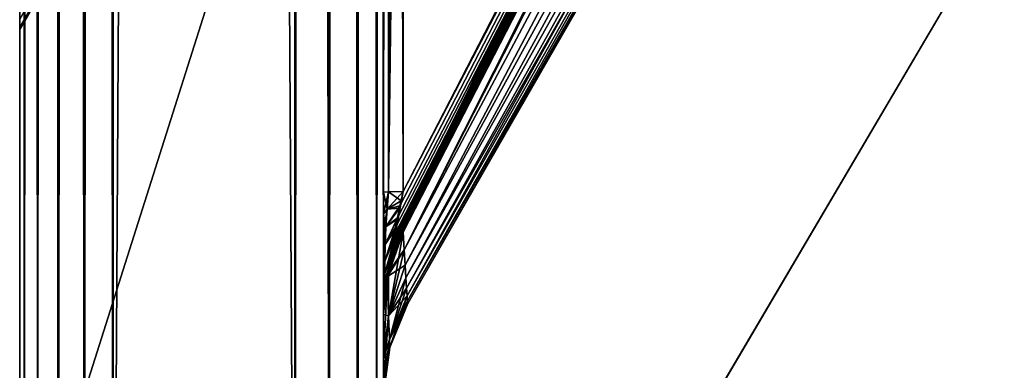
# Model space of a CAD drawing. Header units: millimetres. Extents: x -41 to 11, y -3 to 963.
# Tile 550 of 656: x -40.875 to -38.169, y 580.822 to 581.786. Entities that reach past the tile are written whole.
import ezdxf

# ---------------------------------------------------------------- set-up
doc = ezdxf.new("R2010")
doc.units = ezdxf.units.MM
doc.header["$LTSCALE"] = 65.185185
for name, color, linetype in [('2435', 7, 'CONTINUOUS'), ('2439', 7, 'CONTINUOUS'), ('2440', 7, 'CONTINUOUS'), ('2441', 7, 'CONTINUOUS'), ('2442', 7, 'CONTINUOUS'), ('2443', 7, 'CONTINUOUS'), ('2444', 7, 'CONTINUOUS'), ('2513', 7, 'CONTINUOUS'), ('2589', 7, 'CONTINUOUS'), ('2590', 7, 'CONTINUOUS'), ('2591', 7, 'CONTINUOUS'), ('2608', 7, 'CONTINUOUS'), ('2609', 7, 'CONTINUOUS'), ('2613', 7, 'CONTINUOUS'), ('2614', 7, 'CONTINUOUS'), ('2620', 7, 'CONTINUOUS'), ('2621', 7, 'CONTINUOUS'), ('2622', 7, 'CONTINUOUS'), ('2657', 7, 'CONTINUOUS'), ('3242', 7, 'CONTINUOUS'), ('3244', 7, 'CONTINUOUS'), ('3245', 7, 'CONTINUOUS'), ('3305', 7, 'CONTINUOUS'), ('3306', 7, 'CONTINUOUS')]:
    doc.layers.add(name, color=color, linetype=linetype)

msp = doc.modelspace()

# ---------------------------------------------------------------- linework, layer by layer
at = {"layer": '2435', "linetype": 'Continuous'}
msp.add_3dface([(-39.8208, 581.3144, -89.7975), (-39.819, 584.6551, -89.83), (-38.5889, 583.7096, -87.3994), (-39.8208, 581.3144, -89.7975)], dxfattribs=at)
at = {"layer": '2439', "linetype": 'Continuous'}
msp.add_3dface([(-39.8208, 581.3144, -12.2025), (-38.5882, 583.7112, -14.6023), (-39.819, 584.6551, -12.17), (-39.8208, 581.3144, -12.2025)], dxfattribs=at)
at = {"layer": '2440', "linetype": 'Continuous'}
for points in [[(-39.845, 581.1848, -12.1846), (-35.8853, 588.8874, -19.8986), (-39.8444, 581.1952, -12.1777), (-39.845, 581.1848, -12.1846)], [(-35.8853, 588.8874, -19.8986), (-39.845, 581.1848, -12.1846), (-36.2865, 588.0828, -19.1853), (-35.8853, 588.8874, -19.8986)], [(-39.8444, 581.1952, -12.1777), (-35.8853, 588.8874, -19.8986), (-39.8418, 581.215, -12.1738), (-39.8444, 581.1952, -12.1777)], [(-39.8418, 581.215, -12.1738), (-35.8853, 588.8874, -19.8986), (-39.8369, 581.2416, -12.1766), (-39.8418, 581.215, -12.1738)], [(-39.8369, 581.2416, -12.1766), (-35.8853, 588.8874, -19.8986), (-39.83, 581.2745, -12.186), (-39.8369, 581.2416, -12.1766)], [(-35.8853, 588.8874, -19.8986), (-39.8208, 581.3144, -12.2025), (-39.83, 581.2745, -12.186), (-35.8853, 588.8874, -19.8986)], [(-38.5882, 583.7112, -14.6023), (-39.8208, 581.3144, -12.2025), (-35.8853, 588.8874, -19.8986), (-38.5882, 583.7112, -14.6023)], [(-36.2865, 588.0828, -19.1853), (-39.845, 581.1848, -12.1846), (-37.2412, 586.2243, -17.3297), (-36.2865, 588.0828, -19.1853)], [(-37.2412, 586.2243, -17.3297), (-39.845, 581.1848, -12.1846), (-37.4165, 585.883, -16.9889), (-37.2412, 586.2243, -17.3297)], [(-37.4165, 585.883, -16.9889), (-39.845, 581.1848, -12.1846), (-38.5889, 583.6006, -14.7096), (-37.4165, 585.883, -16.9889)], [(-38.5889, 583.6006, -14.7096), (-39.845, 581.1848, -12.1846), (-39.8208, 581.2024, -12.3144), (-38.5889, 583.6006, -14.7096)], [(-39.8208, 581.2024, -12.3144), (-39.845, 581.1848, -12.1846), (-39.8268, 581.1913, -12.2885), (-39.8208, 581.2024, -12.3144)], [(-39.8268, 581.1913, -12.2885), (-39.845, 581.1848, -12.1846), (-39.8315, 581.1837, -12.2678), (-39.8268, 581.1913, -12.2885)], [(-39.8315, 581.1837, -12.2678), (-39.845, 581.1848, -12.1846), (-39.8376, 581.1759, -12.2382), (-39.8315, 581.1837, -12.2678)], [(-39.8376, 581.1759, -12.2382), (-39.845, 581.1848, -12.1846), (-39.8426, 581.1742, -12.2096), (-39.8376, 581.1759, -12.2382)], [(-39.8426, 581.1742, -12.2096), (-39.845, 581.1848, -12.1846), (-39.8449, 581.1814, -12.1886), (-39.8426, 581.1742, -12.2096)]]:
    msp.add_3dface(points, dxfattribs=at)
at = {"layer": '2441', "linetype": 'Continuous'}
for points in [[(-37.2415, 585.9958, -22.9174), (-37.2412, 586.2243, -17.3297), (-39.8179, 581.1538, -17.4726), (-37.2415, 585.9958, -22.9174)], [(-37.2412, 586.2243, -17.3297), (-37.4165, 585.883, -16.9889), (-39.8179, 581.1538, -17.4726), (-37.2412, 586.2243, -17.3297)], [(-37.2413, 586.2243, -84.6703), (-37.2415, 585.9958, -79.0826), (-39.8179, 581.1537, -84.5274), (-37.2413, 586.2243, -84.6703)], [(-37.415, 585.8862, -85.0079), (-37.2413, 586.2243, -84.6703), (-39.8179, 581.1537, -84.5274), (-37.415, 585.8862, -85.0079)], [(-39.8179, 581.1537, -84.5274), (-37.2415, 585.9958, -79.0826), (-39.8154, 581.1117, -79.3694), (-39.8179, 581.1537, -84.5274)], [(-39.8154, 581.1118, -22.6306), (-37.2415, 585.9958, -22.9174), (-39.8179, 581.1538, -17.4726), (-39.8154, 581.1118, -22.6306)], [(-37.2415, 585.9958, -79.0826), (-37.2415, 585.8076, -73.4816), (-39.8154, 581.1117, -79.3694), (-37.2415, 585.9958, -79.0826)], [(-37.2415, 585.8076, -28.5184), (-37.2415, 585.9958, -22.9174), (-39.8154, 581.1118, -22.6306), (-37.2415, 585.8076, -28.5184)], [(-38.5882, 583.6023, -87.2887), (-37.415, 585.8862, -85.0079), (-39.8179, 581.1537, -84.5274), (-38.5882, 583.6023, -87.2887)], [(-37.4165, 585.883, -16.9889), (-38.5889, 583.6006, -14.7096), (-39.8179, 581.1538, -17.4726), (-37.4165, 585.883, -16.9889)], [(-39.8154, 581.1117, -79.3694), (-37.2415, 585.8076, -73.4816), (-39.8132, 581.0765, -74.2116), (-39.8154, 581.1117, -79.3694)], [(-39.8132, 581.0765, -27.7884), (-37.2415, 585.8076, -28.5184), (-39.8154, 581.1118, -22.6306), (-39.8132, 581.0765, -27.7884)], [(-37.2415, 585.8076, -73.4816), (-37.2415, 585.6604, -67.8703), (-39.8132, 581.0765, -74.2116), (-37.2415, 585.8076, -73.4816)], [(-37.2415, 585.6604, -34.1297), (-37.2415, 585.8076, -28.5184), (-39.8132, 581.0765, -27.7884), (-37.2415, 585.6604, -34.1297)], [(-39.8132, 581.0765, -74.2116), (-37.2415, 585.6604, -67.8703), (-39.8114, 581.0484, -69.0535), (-39.8132, 581.0765, -74.2116)], [(-39.8114, 581.0484, -32.9464), (-37.2415, 585.6604, -34.1297), (-39.8132, 581.0765, -27.7884), (-39.8114, 581.0484, -32.9464)], [(-37.2415, 585.6604, -67.8703), (-37.2415, 585.5548, -62.2513), (-39.8114, 581.0484, -69.0535), (-37.2415, 585.6604, -67.8703)], [(-39.8099, 581.0273, -38.1047), (-37.2415, 585.6604, -34.1297), (-39.8114, 581.0484, -32.9464), (-39.8099, 581.0273, -38.1047)], [(-37.2415, 585.5548, -39.7487), (-37.2415, 585.6604, -34.1297), (-39.8099, 581.0273, -38.1047), (-37.2415, 585.5548, -39.7487)], [(-39.8114, 581.0484, -69.0535), (-37.2415, 585.5548, -62.2513), (-39.8099, 581.0273, -63.8953), (-39.8114, 581.0484, -69.0535)], [(-39.8099, 581.0273, -63.8953), (-37.2415, 585.5548, -62.2513), (-39.809, 581.0132, -58.7372), (-39.8099, 581.0273, -63.8953)], [(-39.809, 581.0132, -43.2627), (-37.2415, 585.5548, -39.7487), (-39.8099, 581.0273, -38.1047), (-39.809, 581.0132, -43.2627)], [(-37.2415, 585.4912, -45.3731), (-37.2415, 585.5548, -39.7487), (-39.809, 581.0132, -43.2627), (-37.2415, 585.4912, -45.3731)], [(-37.2415, 585.5548, -62.2513), (-37.2415, 585.4912, -56.6269), (-39.809, 581.0132, -58.7372), (-37.2415, 585.5548, -62.2513)], [(-39.8085, 581.0061, -48.4208), (-37.2415, 585.4912, -45.3731), (-39.809, 581.0132, -43.2627), (-39.8085, 581.0061, -48.4208)], [(-39.809, 581.0132, -58.7372), (-37.2415, 585.4912, -56.6269), (-39.8085, 581.0061, -53.5791), (-39.809, 581.0132, -58.7372)], [(-37.2415, 585.4912, -56.6269), (-37.2415, 585.47, -51), (-39.8085, 581.0061, -53.5791), (-37.2415, 585.4912, -56.6269)], [(-37.2415, 585.47, -51), (-37.2415, 585.4912, -45.3731), (-39.8085, 581.0061, -48.4208), (-37.2415, 585.47, -51)], [(-39.8085, 581.0061, -53.5791), (-37.2415, 585.47, -51), (-39.8085, 581.0061, -48.4208), (-39.8085, 581.0061, -53.5791)], [(-39.8208, 581.2025, -89.6856), (-38.5882, 583.6023, -87.2887), (-39.8179, 581.1537, -84.5274), (-39.8208, 581.2025, -89.6856)], [(-38.5889, 583.6006, -14.7096), (-39.8208, 581.2024, -12.3144), (-39.8179, 581.1538, -17.4726), (-38.5889, 583.6006, -14.7096)]]:
    msp.add_3dface(points, dxfattribs=at)
at = {"layer": '2442', "linetype": 'Continuous'}
for points in [[(-39.845, 581.1846, -89.8152), (-35.8853, 588.8986, -82.1126), (-39.8444, 581.1777, -89.8048), (-39.845, 581.1846, -89.8152)], [(-36.2865, 588.1854, -82.9172), (-35.8853, 588.8986, -82.1126), (-39.845, 581.1846, -89.8152), (-36.2865, 588.1854, -82.9172)], [(-39.8444, 581.1777, -89.8048), (-35.8853, 588.8986, -82.1126), (-39.8418, 581.1738, -89.785), (-39.8444, 581.1777, -89.8048)], [(-39.8418, 581.1738, -89.785), (-35.8853, 588.8986, -82.1126), (-39.8369, 581.1766, -89.7584), (-39.8418, 581.1738, -89.785)], [(-39.8369, 581.1766, -89.7584), (-35.8853, 588.8986, -82.1126), (-39.83, 581.186, -89.7255), (-39.8369, 581.1766, -89.7584)], [(-35.8853, 588.8986, -82.1126), (-39.8208, 581.2025, -89.6856), (-39.83, 581.186, -89.7255), (-35.8853, 588.8986, -82.1126)], [(-38.5882, 583.6023, -87.2887), (-39.8208, 581.2025, -89.6856), (-35.8853, 588.8986, -82.1126), (-38.5882, 583.6023, -87.2887)], [(-37.2412, 586.3297, -84.7757), (-36.2865, 588.1854, -82.9172), (-39.845, 581.1846, -89.8152), (-37.2412, 586.3297, -84.7757)], [(-37.4165, 585.989, -85.1169), (-37.2412, 586.3297, -84.7757), (-39.845, 581.1846, -89.8152), (-37.4165, 585.989, -85.1169)], [(-38.5889, 583.7096, -87.3994), (-37.4165, 585.989, -85.1169), (-39.845, 581.1846, -89.8152), (-38.5889, 583.7096, -87.3994)], [(-39.8208, 581.3144, -89.7975), (-38.5889, 583.7096, -87.3994), (-39.845, 581.1846, -89.8152), (-39.8208, 581.3144, -89.7975)], [(-39.8208, 581.3144, -89.7975), (-39.845, 581.1846, -89.8152), (-39.8268, 581.2885, -89.8087), (-39.8208, 581.3144, -89.7975)], [(-39.8268, 581.2885, -89.8087), (-39.845, 581.1846, -89.8152), (-39.8315, 581.2678, -89.8163), (-39.8268, 581.2885, -89.8087)], [(-39.8315, 581.2678, -89.8163), (-39.845, 581.1846, -89.8152), (-39.8376, 581.2382, -89.8241), (-39.8315, 581.2678, -89.8163)], [(-39.8376, 581.2382, -89.8241), (-39.845, 581.1846, -89.8152), (-39.8426, 581.2096, -89.8258), (-39.8376, 581.2382, -89.8241)], [(-39.8426, 581.2096, -89.8258), (-39.845, 581.1846, -89.8152), (-39.8449, 581.1886, -89.8186), (-39.8426, 581.2096, -89.8258)]]:
    msp.add_3dface(points, dxfattribs=at)
at = {"layer": '2443', "linetype": 'Continuous'}
for points in [[(-39.8613, 581.3131, -89.9076), (-39.8653, 581.2659, -89.9229), (-39.875, 581.3118, -90.024), (-39.8613, 581.3131, -89.9076)], [(-39.875, 581.3118, -90.024), (-39.8653, 581.2659, -89.9229), (-39.875, 581.2517, -90.02), (-39.875, 581.3118, -90.024)], [(-39.8613, 581.3131, -89.9076), (-39.8268, 581.2885, -89.8087), (-39.8653, 581.2659, -89.9229), (-39.8613, 581.3131, -89.9076)], [(-39.8208, 581.3144, -89.7975), (-39.8268, 581.2885, -89.8087), (-39.8613, 581.3131, -89.9076), (-39.8208, 581.3144, -89.7975)], [(-39.8268, 581.2885, -89.8087), (-39.8315, 581.2678, -89.8163), (-39.8653, 581.2659, -89.9229), (-39.8268, 581.2885, -89.8087)], [(-39.8653, 581.2659, -89.9229), (-39.8684, 581.2172, -89.9313), (-39.875, 581.2517, -90.02), (-39.8653, 581.2659, -89.9229)], [(-39.875, 581.2517, -90.02), (-39.8684, 581.2172, -89.9313), (-39.875, 581.201, -90.0106), (-39.875, 581.2517, -90.02)], [(-39.8653, 581.2659, -89.9229), (-39.8315, 581.2678, -89.8163), (-39.8684, 581.2172, -89.9313), (-39.8653, 581.2659, -89.9229)], [(-39.8315, 581.2678, -89.8163), (-39.8376, 581.2382, -89.8241), (-39.8684, 581.2172, -89.9313), (-39.8315, 581.2678, -89.8163)], [(-39.875, 581.201, -90.0106), (-39.8684, 581.2172, -89.9313), (-39.875, 581.1583, -89.9969), (-39.875, 581.201, -90.0106)], [(-39.8684, 581.2172, -89.9313), (-39.8706, 581.1681, -89.9289), (-39.875, 581.1583, -89.9969), (-39.8684, 581.2172, -89.9313)], [(-39.8684, 581.2172, -89.9313), (-39.8376, 581.2382, -89.8241), (-39.8706, 581.1681, -89.9289), (-39.8684, 581.2172, -89.9313)], [(-39.8376, 581.2382, -89.8241), (-39.8426, 581.2096, -89.8258), (-39.8706, 581.1681, -89.9289), (-39.8376, 581.2382, -89.8241)], [(-39.8706, 581.1681, -89.9289), (-39.8426, 581.2096, -89.8258), (-39.8717, 581.1229, -89.9112), (-39.8706, 581.1681, -89.9289)], [(-39.8426, 581.2096, -89.8258), (-39.8449, 581.1886, -89.8186), (-39.8717, 581.1229, -89.9112), (-39.8426, 581.2096, -89.8258)], [(-39.8449, 581.1886, -89.8186), (-39.845, 581.1846, -89.8152), (-39.8717, 581.1229, -89.9112), (-39.8449, 581.1886, -89.8186)], [(-39.8653, 581.0771, -89.7341), (-39.8208, 581.2025, -89.6856), (-39.8613, 581.0924, -89.6869), (-39.8653, 581.0771, -89.7341)], [(-39.83, 581.186, -89.7255), (-39.8208, 581.2025, -89.6856), (-39.8653, 581.0771, -89.7341), (-39.83, 581.186, -89.7255)], [(-39.875, 581.1583, -89.9969), (-39.8706, 581.1681, -89.9289), (-39.875, 581.1219, -89.9797), (-39.875, 581.1583, -89.9969)], [(-39.8706, 581.1681, -89.9289), (-39.8717, 581.1229, -89.9112), (-39.875, 581.1219, -89.9797), (-39.8706, 581.1681, -89.9289)], [(-39.8717, 581.1229, -89.9112), (-39.845, 581.1846, -89.8152), (-39.8717, 581.0888, -89.8771), (-39.8717, 581.1229, -89.9112)], [(-39.845, 581.1846, -89.8152), (-39.8444, 581.1777, -89.8048), (-39.8717, 581.0888, -89.8771), (-39.845, 581.1846, -89.8152)], [(-39.8444, 581.1777, -89.8048), (-39.8418, 581.1738, -89.785), (-39.8717, 581.0888, -89.8771), (-39.8444, 581.1777, -89.8048)], [(-39.8717, 581.0888, -89.8771), (-39.8418, 581.1738, -89.785), (-39.8706, 581.0712, -89.8319), (-39.8717, 581.0888, -89.8771)], [(-39.8706, 581.0712, -89.8319), (-39.8369, 581.1766, -89.7584), (-39.8684, 581.0687, -89.7828), (-39.8706, 581.0712, -89.8319)], [(-39.8418, 581.1738, -89.785), (-39.8369, 581.1766, -89.7584), (-39.8706, 581.0712, -89.8319), (-39.8418, 581.1738, -89.785)], [(-39.8684, 581.0687, -89.7828), (-39.83, 581.186, -89.7255), (-39.8653, 581.0771, -89.7341), (-39.8684, 581.0687, -89.7828)], [(-39.8369, 581.1766, -89.7584), (-39.83, 581.186, -89.7255), (-39.8684, 581.0687, -89.7828), (-39.8369, 581.1766, -89.7584)], [(-39.875, 581.0907, -89.9593), (-39.8717, 581.1229, -89.9112), (-39.875, 581.0637, -89.9357), (-39.875, 581.0907, -89.9593)], [(-39.875, 581.1219, -89.9797), (-39.8717, 581.1229, -89.9112), (-39.875, 581.0907, -89.9593), (-39.875, 581.1219, -89.9797)], [(-39.8717, 581.1229, -89.9112), (-39.8717, 581.0888, -89.8771), (-39.875, 581.0637, -89.9357), (-39.8717, 581.1229, -89.9112)], [(-39.875, 580.9798, -89.7475), (-39.8613, 581.0924, -89.6869), (-39.8641, 581.0799, -89.687), (-39.875, 580.9798, -89.7475)], [(-39.8653, 581.0771, -89.7341), (-39.8613, 581.0924, -89.6869), (-39.875, 580.9798, -89.7475), (-39.8653, 581.0771, -89.7341)], [(-39.8717, 581.0888, -89.8771), (-39.8706, 581.0712, -89.8319), (-39.875, 581.0402, -89.9086), (-39.8717, 581.0888, -89.8771)], [(-39.875, 581.0637, -89.9357), (-39.8717, 581.0888, -89.8771), (-39.875, 581.0402, -89.9086), (-39.875, 581.0637, -89.9357)], [(-39.875, 580.9762, -89.6882), (-39.875, 580.9798, -89.7475), (-39.8641, 581.0799, -89.687), (-39.875, 580.9762, -89.6882)], [(-39.875, 580.9892, -89.7981), (-39.8653, 581.0771, -89.7341), (-39.875, 580.9798, -89.7475), (-39.875, 580.9892, -89.7981)], [(-39.8684, 581.0687, -89.7828), (-39.8653, 581.0771, -89.7341), (-39.875, 580.9892, -89.7981), (-39.8684, 581.0687, -89.7828)], [(-39.875, 581.0199, -89.8773), (-39.8706, 581.0712, -89.8319), (-39.875, 581.0028, -89.8409), (-39.875, 581.0199, -89.8773)], [(-39.875, 581.0402, -89.9086), (-39.8706, 581.0712, -89.8319), (-39.875, 581.0199, -89.8773), (-39.875, 581.0402, -89.9086)], [(-39.8706, 581.0712, -89.8319), (-39.8684, 581.0687, -89.7828), (-39.875, 581.0028, -89.8409), (-39.8706, 581.0712, -89.8319)], [(-39.875, 581.0028, -89.8409), (-39.8684, 581.0687, -89.7828), (-39.875, 580.9892, -89.7981), (-39.875, 581.0028, -89.8409)]]:
    msp.add_3dface(points, dxfattribs=at)
at = {"layer": '2444', "linetype": 'Continuous'}
for points in [[(-39.8595, 594.6072, -90.0248), (-39.875, 581.3118, -90.024), (-39.875, 587.959, -90.0923), (-39.8595, 594.6072, -90.0248)], [(-39.8613, 581.3131, -89.9076), (-39.875, 581.3118, -90.024), (-39.8595, 594.6072, -90.0248), (-39.8613, 581.3131, -89.9076)], [(-39.8142, 594.608, -89.9095), (-39.8613, 581.3131, -89.9076), (-39.8595, 594.6072, -90.0248), (-39.8142, 594.608, -89.9095)], [(-39.8142, 594.608, -89.9095), (-39.8156, 591.3019, -89.8859), (-39.8613, 581.3131, -89.9076), (-39.8142, 594.608, -89.9095)], [(-39.8156, 591.3019, -89.8859), (-39.8172, 587.9843, -89.8594), (-39.8613, 581.3131, -89.9076), (-39.8156, 591.3019, -89.8859)], [(-39.8172, 587.9843, -89.8594), (-39.819, 584.6551, -89.83), (-39.8613, 581.3131, -89.9076), (-39.8172, 587.9843, -89.8594)], [(-39.819, 584.6551, -89.83), (-39.8208, 581.3144, -89.7975), (-39.8613, 581.3131, -89.9076), (-39.819, 584.6551, -89.83)]]:
    msp.add_3dface(points, dxfattribs=at)
at = {"layer": '2513', "linetype": 'Continuous'}
for points in [[(-39.875, 660.6065, -91.6065), (-39.875, 595.3414, -90.75), (-39.875, 579.3935, -91.6065), (-39.875, 660.6065, -91.6065)], [(-39.875, 660.6065, -10.3935), (-39.875, 579.3935, -10.3935), (-39.875, 644.6586, -11.25), (-39.875, 660.6065, -10.3935)], [(-39.875, 644.6586, -11.25), (-39.875, 579.3935, -10.3935), (-39.875, 635.1414, -11.25), (-39.875, 644.6586, -11.25)], [(-39.875, 635.1414, -11.25), (-39.875, 579.3935, -10.3935), (-39.875, 634.9517, -11.2744), (-39.875, 635.1414, -11.25)], [(-39.875, 634.9517, -11.2744), (-39.875, 579.3935, -10.3935), (-39.875, 634.7736, -11.3464), (-39.875, 634.9517, -11.2744)], [(-39.875, 634.7736, -11.3464), (-39.875, 579.3935, -10.3935), (-39.875, 634.6197, -11.4612), (-39.875, 634.7736, -11.3464)], [(-39.875, 634.6197, -11.4612), (-39.875, 579.3935, -10.3935), (-39.875, 634.4999, -11.6115), (-39.875, 634.6197, -11.4612)], [(-39.875, 634.4999, -11.6115), (-39.875, 579.3935, -10.3935), (-39.875, 634.4223, -11.787), (-39.875, 634.4999, -11.6115)], [(-39.875, 579.3935, -10.3935), (-39.875, 604.8586, -11.25), (-39.875, 634.4223, -11.787), (-39.875, 579.3935, -10.3935)], [(-39.875, 604.8586, -11.25), (-39.875, 579.3935, -10.3935), (-39.875, 595.3414, -11.25), (-39.875, 604.8586, -11.25)], [(-39.875, 595.3414, -11.25), (-39.875, 579.3935, -10.3935), (-39.875, 595.1388, -11.2779), (-39.875, 595.3414, -11.25)], [(-39.875, 595.3414, -90.75), (-39.875, 581.3118, -90.024), (-39.875, 579.3935, -91.6065), (-39.875, 595.3414, -90.75)], [(-39.875, 587.959, -90.0923), (-39.875, 581.3118, -90.024), (-39.875, 595.3414, -90.75), (-39.875, 587.959, -90.0923)], [(-39.875, 595.1388, -11.2779), (-39.875, 579.3935, -10.3935), (-39.875, 594.9506, -11.3599), (-39.875, 595.1388, -11.2779)], [(-39.875, 594.9506, -11.3599), (-39.875, 579.3935, -10.3935), (-39.875, 594.7916, -11.4899), (-39.875, 594.9506, -11.3599)], [(-39.875, 594.7916, -11.4899), (-39.875, 579.3935, -10.3935), (-39.875, 594.6739, -11.658), (-39.875, 594.7916, -11.4899)], [(-39.875, 594.6739, -11.658), (-39.875, 579.3935, -10.3935), (-39.875, 594.6062, -11.8517), (-39.875, 594.6739, -11.658)], [(-39.875, 594.6062, -11.8517), (-39.875, 579.3935, -10.3935), (-39.875, 587.959, -11.9077), (-39.875, 594.6062, -11.8517)], [(-39.875, 587.959, -11.9077), (-39.875, 579.3935, -10.3935), (-39.875, 581.3118, -11.976), (-39.875, 587.959, -11.9077)], [(-39.875, 581.3118, -11.976), (-39.875, 579.3935, -10.3935), (-39.875, 581.2525, -11.9798), (-39.875, 581.3118, -11.976)], [(-39.875, 581.3118, -90.024), (-39.875, 581.2517, -90.02), (-39.875, 579.3935, -91.6065), (-39.875, 581.3118, -90.024)], [(-39.875, 581.2525, -11.9798), (-39.875, 579.3935, -10.3935), (-39.875, 581.2019, -11.9892), (-39.875, 581.2525, -11.9798)], [(-39.875, 581.2517, -90.02), (-39.875, 581.201, -90.0106), (-39.875, 579.3935, -91.6065), (-39.875, 581.2517, -90.02)], [(-39.875, 581.2019, -11.9892), (-39.875, 579.3935, -10.3935), (-39.875, 581.1591, -12.0028), (-39.875, 581.2019, -11.9892)], [(-39.875, 581.201, -90.0106), (-39.875, 581.1583, -89.9969), (-39.875, 579.3935, -91.6065), (-39.875, 581.201, -90.0106)], [(-39.875, 581.1591, -12.0028), (-39.875, 579.3935, -10.3935), (-39.875, 581.1227, -12.0199), (-39.875, 581.1591, -12.0028)], [(-39.875, 581.1583, -89.9969), (-39.875, 581.1219, -89.9797), (-39.875, 579.3935, -91.6065), (-39.875, 581.1583, -89.9969)], [(-39.875, 581.1227, -12.0199), (-39.875, 579.3935, -10.3935), (-39.875, 581.0914, -12.0402), (-39.875, 581.1227, -12.0199)], [(-39.875, 581.1219, -89.9797), (-39.875, 581.0907, -89.9593), (-39.875, 579.3935, -91.6065), (-39.875, 581.1219, -89.9797)], [(-39.875, 581.0914, -12.0402), (-39.875, 579.3935, -10.3935), (-39.875, 581.0643, -12.0637), (-39.875, 581.0914, -12.0402)], [(-39.875, 581.0907, -89.9593), (-39.875, 581.0637, -89.9357), (-39.875, 579.3935, -91.6065), (-39.875, 581.0907, -89.9593)], [(-39.875, 581.0643, -12.0637), (-39.875, 579.3935, -10.3935), (-39.875, 581.0407, -12.0907), (-39.875, 581.0643, -12.0637)], [(-39.875, 581.0637, -89.9357), (-39.875, 581.0402, -89.9086), (-39.875, 579.3935, -91.6065), (-39.875, 581.0637, -89.9357)], [(-39.875, 581.0407, -12.0907), (-39.875, 579.3935, -10.3935), (-39.875, 581.0203, -12.1219), (-39.875, 581.0407, -12.0907)], [(-39.875, 581.0402, -89.9086), (-39.875, 581.0199, -89.8773), (-39.875, 579.3935, -91.6065), (-39.875, 581.0402, -89.9086)], [(-39.875, 581.0203, -12.1219), (-39.875, 579.3935, -10.3935), (-39.875, 581.0031, -12.1583), (-39.875, 581.0203, -12.1219)], [(-39.875, 581.0199, -89.8773), (-39.875, 581.0028, -89.8409), (-39.875, 579.3935, -91.6065), (-39.875, 581.0199, -89.8773)], [(-39.875, 581.0031, -12.1583), (-39.875, 579.3935, -10.3935), (-39.875, 580.9894, -12.201), (-39.875, 581.0031, -12.1583)], [(-39.875, 581.0028, -89.8409), (-39.875, 580.9892, -89.7981), (-39.875, 579.3935, -91.6065), (-39.875, 581.0028, -89.8409)], [(-39.875, 580.9894, -12.201), (-39.875, 579.3935, -10.3935), (-39.875, 580.98, -12.2517), (-39.875, 580.9894, -12.201)], [(-39.875, 580.9892, -89.7981), (-39.875, 580.9798, -89.7475), (-39.875, 579.3935, -91.6065), (-39.875, 580.9892, -89.7981)], [(-39.875, 580.98, -12.2517), (-39.875, 579.3935, -10.3935), (-39.875, 580.9762, -12.3118), (-39.875, 580.98, -12.2517)], [(-39.875, 580.9798, -89.7475), (-39.875, 580.9762, -89.6882), (-39.875, 579.3935, -91.6065), (-39.875, 580.9798, -89.7475)], [(-39.875, 580.9762, -12.3118), (-39.875, 579.3935, -10.3935), (-39.875, 580.8541, -25.2076), (-39.875, 580.9762, -12.3118)], [(-39.875, 579.3935, -10.3935), (-39.875, 580.9762, -89.6882), (-39.875, 580.8541, -76.7924), (-39.875, 579.3935, -10.3935)], [(-39.875, 579.3935, -91.6065), (-39.875, 580.9762, -89.6882), (-39.875, 579.3935, -10.3935), (-39.875, 579.3935, -91.6065)], [(-39.875, 580.8541, -25.2076), (-39.875, 579.3935, -10.3935), (-39.875, 580.7808, -38.1037), (-39.875, 580.8541, -25.2076)], [(-39.875, 580.7808, -63.8963), (-39.875, 579.3935, -10.3935), (-39.875, 580.8541, -76.7924), (-39.875, 580.7808, -63.8963)]]:
    msp.add_3dface(points, dxfattribs=at)
at = {"layer": '2589', "linetype": 'Continuous'}
for points in [[(-39.8595, 594.6072, -11.9752), (-39.875, 581.3118, -11.976), (-39.8613, 581.3131, -12.0924), (-39.8595, 594.6072, -11.9752)], [(-39.875, 594.6062, -11.8517), (-39.875, 581.3118, -11.976), (-39.8595, 594.6072, -11.9752), (-39.875, 594.6062, -11.8517)], [(-39.875, 594.6062, -11.8517), (-39.875, 587.959, -11.9077), (-39.875, 581.3118, -11.976), (-39.875, 594.6062, -11.8517)], [(-39.8208, 581.3144, -12.2025), (-39.8595, 594.6072, -11.9752), (-39.8613, 581.3131, -12.0924), (-39.8208, 581.3144, -12.2025)], [(-39.8208, 581.3144, -12.2025), (-39.819, 584.6551, -12.17), (-39.8595, 594.6072, -11.9752), (-39.8208, 581.3144, -12.2025)]]:
    msp.add_3dface(points, dxfattribs=at)
at = {"layer": '2590', "linetype": 'Continuous'}
for points in [[(-39.875, 581.3118, -11.976), (-39.875, 581.2525, -11.9798), (-39.8613, 581.3131, -12.0924), (-39.875, 581.3118, -11.976)], [(-39.8613, 581.3131, -12.0924), (-39.875, 581.2525, -11.9798), (-39.8653, 581.2659, -12.0771), (-39.8613, 581.3131, -12.0924)], [(-39.8208, 581.3144, -12.2025), (-39.8613, 581.3131, -12.0924), (-39.8653, 581.2659, -12.0771), (-39.8208, 581.3144, -12.2025)], [(-39.83, 581.2745, -12.186), (-39.8208, 581.3144, -12.2025), (-39.8653, 581.2659, -12.0771), (-39.83, 581.2745, -12.186)], [(-39.8684, 581.2172, -12.0687), (-39.83, 581.2745, -12.186), (-39.8653, 581.2659, -12.0771), (-39.8684, 581.2172, -12.0687)], [(-39.8369, 581.2416, -12.1766), (-39.83, 581.2745, -12.186), (-39.8684, 581.2172, -12.0687), (-39.8369, 581.2416, -12.1766)], [(-39.875, 581.2525, -11.9798), (-39.875, 581.2019, -11.9892), (-39.8653, 581.2659, -12.0771), (-39.875, 581.2525, -11.9798)], [(-39.875, 581.2019, -11.9892), (-39.8684, 581.2172, -12.0687), (-39.8653, 581.2659, -12.0771), (-39.875, 581.2019, -11.9892)], [(-39.8706, 581.1681, -12.0712), (-39.8369, 581.2416, -12.1766), (-39.8684, 581.2172, -12.0687), (-39.8706, 581.1681, -12.0712)], [(-39.8418, 581.215, -12.1738), (-39.8369, 581.2416, -12.1766), (-39.8706, 581.1681, -12.0712), (-39.8418, 581.215, -12.1738)], [(-39.875, 581.1591, -12.0028), (-39.8706, 581.1681, -12.0712), (-39.8684, 581.2172, -12.0687), (-39.875, 581.1591, -12.0028)], [(-39.875, 581.2019, -11.9892), (-39.875, 581.1591, -12.0028), (-39.8684, 581.2172, -12.0687), (-39.875, 581.2019, -11.9892)], [(-39.8717, 581.1229, -12.0888), (-39.8418, 581.215, -12.1738), (-39.8706, 581.1681, -12.0712), (-39.8717, 581.1229, -12.0888)], [(-39.8444, 581.1952, -12.1777), (-39.8418, 581.215, -12.1738), (-39.8717, 581.1229, -12.0888), (-39.8444, 581.1952, -12.1777)], [(-39.845, 581.1848, -12.1846), (-39.8444, 581.1952, -12.1777), (-39.8717, 581.1229, -12.0888), (-39.845, 581.1848, -12.1846)], [(-39.8613, 581.0924, -12.3131), (-39.8268, 581.1913, -12.2885), (-39.8653, 581.0771, -12.2659), (-39.8613, 581.0924, -12.3131)], [(-39.8268, 581.1913, -12.2885), (-39.8315, 581.1837, -12.2678), (-39.8653, 581.0771, -12.2659), (-39.8268, 581.1913, -12.2885)], [(-39.8208, 581.2024, -12.3144), (-39.8268, 581.1913, -12.2885), (-39.8613, 581.0924, -12.3131), (-39.8208, 581.2024, -12.3144)], [(-39.875, 581.1227, -12.0199), (-39.875, 581.0914, -12.0402), (-39.8706, 581.1681, -12.0712), (-39.875, 581.1227, -12.0199)], [(-39.875, 581.0914, -12.0402), (-39.8717, 581.1229, -12.0888), (-39.8706, 581.1681, -12.0712), (-39.875, 581.0914, -12.0402)], [(-39.875, 581.1591, -12.0028), (-39.875, 581.1227, -12.0199), (-39.8706, 581.1681, -12.0712), (-39.875, 581.1591, -12.0028)], [(-39.8449, 581.1814, -12.1886), (-39.845, 581.1848, -12.1846), (-39.8717, 581.0888, -12.1229), (-39.8449, 581.1814, -12.1886)], [(-39.8717, 581.0888, -12.1229), (-39.845, 581.1848, -12.1846), (-39.8717, 581.1229, -12.0888), (-39.8717, 581.0888, -12.1229)], [(-39.8426, 581.1742, -12.2096), (-39.8449, 581.1814, -12.1886), (-39.8717, 581.0888, -12.1229), (-39.8426, 581.1742, -12.2096)], [(-39.8706, 581.0711, -12.1681), (-39.8426, 581.1742, -12.2096), (-39.8717, 581.0888, -12.1229), (-39.8706, 581.0711, -12.1681)], [(-39.8376, 581.1759, -12.2382), (-39.8426, 581.1742, -12.2096), (-39.8706, 581.0711, -12.1681), (-39.8376, 581.1759, -12.2382)], [(-39.8684, 581.0687, -12.2172), (-39.8376, 581.1759, -12.2382), (-39.8706, 581.0711, -12.1681), (-39.8684, 581.0687, -12.2172)], [(-39.8315, 581.1837, -12.2678), (-39.8376, 581.1759, -12.2382), (-39.8684, 581.0687, -12.2172), (-39.8315, 581.1837, -12.2678)], [(-39.8653, 581.0771, -12.2659), (-39.8315, 581.1837, -12.2678), (-39.8684, 581.0687, -12.2172), (-39.8653, 581.0771, -12.2659)], [(-39.875, 581.0914, -12.0402), (-39.875, 581.0643, -12.0637), (-39.8717, 581.1229, -12.0888), (-39.875, 581.0914, -12.0402)], [(-39.875, 581.0643, -12.0637), (-39.8717, 581.0888, -12.1229), (-39.8717, 581.1229, -12.0888), (-39.875, 581.0643, -12.0637)], [(-39.875, 581.0407, -12.0907), (-39.875, 581.0203, -12.1219), (-39.8717, 581.0888, -12.1229), (-39.875, 581.0407, -12.0907)], [(-39.875, 581.0643, -12.0637), (-39.875, 581.0407, -12.0907), (-39.8717, 581.0888, -12.1229), (-39.875, 581.0643, -12.0637)], [(-39.875, 581.0203, -12.1219), (-39.8706, 581.0711, -12.1681), (-39.8717, 581.0888, -12.1229), (-39.875, 581.0203, -12.1219)], [(-39.8653, 581.0771, -12.2659), (-39.875, 580.9762, -12.3118), (-39.8641, 581.0799, -12.313), (-39.8653, 581.0771, -12.2659)], [(-39.8613, 581.0924, -12.3131), (-39.8653, 581.0771, -12.2659), (-39.8641, 581.0799, -12.313), (-39.8613, 581.0924, -12.3131)], [(-39.875, 580.98, -12.2517), (-39.875, 580.9762, -12.3118), (-39.8653, 581.0771, -12.2659), (-39.875, 580.98, -12.2517)], [(-39.875, 580.98, -12.2517), (-39.8653, 581.0771, -12.2659), (-39.8684, 581.0687, -12.2172), (-39.875, 580.98, -12.2517)], [(-39.875, 581.0203, -12.1219), (-39.875, 581.0031, -12.1583), (-39.8706, 581.0711, -12.1681), (-39.875, 581.0203, -12.1219)], [(-39.875, 581.0031, -12.1583), (-39.8684, 581.0687, -12.2172), (-39.8706, 581.0711, -12.1681), (-39.875, 581.0031, -12.1583)], [(-39.875, 581.0031, -12.1583), (-39.875, 580.9894, -12.201), (-39.8684, 581.0687, -12.2172), (-39.875, 581.0031, -12.1583)], [(-39.875, 580.9894, -12.201), (-39.875, 580.98, -12.2517), (-39.8684, 581.0687, -12.2172), (-39.875, 580.9894, -12.201)]]:
    msp.add_3dface(points, dxfattribs=at)
at = {"layer": '2591', "linetype": 'Continuous'}
for points in [[(-39.8208, 581.2025, -89.6856), (-39.8179, 581.1537, -84.5274), (-39.8613, 581.0924, -89.6869), (-39.8208, 581.2025, -89.6856)], [(-39.8208, 581.2024, -12.3144), (-39.8613, 581.0924, -12.3131), (-39.8611, 580.972, -25.2085), (-39.8208, 581.2024, -12.3144)], [(-39.8179, 581.1538, -17.4726), (-39.8208, 581.2024, -12.3144), (-39.8611, 580.972, -25.2085), (-39.8179, 581.1538, -17.4726)], [(-39.8613, 581.0924, -89.6869), (-39.8179, 581.1537, -84.5274), (-39.8641, 581.0799, -89.687), (-39.8613, 581.0924, -89.6869)], [(-39.8179, 581.1537, -84.5274), (-39.8154, 581.1117, -79.3694), (-39.8641, 581.0799, -89.687), (-39.8179, 581.1537, -84.5274)], [(-39.8154, 581.1118, -22.6306), (-39.8179, 581.1538, -17.4726), (-39.8611, 580.972, -25.2085), (-39.8154, 581.1118, -22.6306)], [(-39.8641, 581.0799, -89.687), (-39.8154, 581.1117, -79.3694), (-39.8611, 580.972, -76.7915), (-39.8641, 581.0799, -89.687)], [(-39.8132, 581.0765, -27.7884), (-39.8154, 581.1118, -22.6306), (-39.8611, 580.972, -25.2085), (-39.8132, 581.0765, -27.7884)], [(-39.8154, 581.1117, -79.3694), (-39.8132, 581.0765, -74.2116), (-39.8611, 580.972, -76.7915), (-39.8154, 581.1117, -79.3694)], [(-39.8641, 581.0799, -12.313), (-39.875, 580.8541, -25.2076), (-39.8611, 580.972, -25.2085), (-39.8641, 581.0799, -12.313)], [(-39.875, 580.9762, -12.3118), (-39.875, 580.8541, -25.2076), (-39.8641, 581.0799, -12.313), (-39.875, 580.9762, -12.3118)], [(-39.875, 580.9762, -89.6882), (-39.8641, 581.0799, -89.687), (-39.8611, 580.972, -76.7915), (-39.875, 580.9762, -89.6882)], [(-39.8613, 581.0924, -12.3131), (-39.8641, 581.0799, -12.313), (-39.8611, 580.972, -25.2085), (-39.8613, 581.0924, -12.3131)], [(-39.8132, 581.0765, -74.2116), (-39.8114, 581.0484, -69.0535), (-39.8611, 580.972, -76.7915), (-39.8132, 581.0765, -74.2116)], [(-39.8589, 580.9068, -38.1042), (-39.8132, 581.0765, -27.7884), (-39.8611, 580.972, -25.2085), (-39.8589, 580.9068, -38.1042)], [(-39.8114, 581.0484, -32.9464), (-39.8132, 581.0765, -27.7884), (-39.8589, 580.9068, -38.1042), (-39.8114, 581.0484, -32.9464)], [(-39.8114, 581.0484, -69.0535), (-39.8099, 581.0273, -63.8953), (-39.8611, 580.972, -76.7915), (-39.8114, 581.0484, -69.0535)], [(-39.8611, 580.972, -76.7915), (-39.8099, 581.0273, -63.8953), (-39.8589, 580.9068, -63.8958), (-39.8611, 580.972, -76.7915)], [(-39.8099, 581.0273, -38.1047), (-39.8114, 581.0484, -32.9464), (-39.8589, 580.9068, -38.1042), (-39.8099, 581.0273, -38.1047)], [(-39.8099, 581.0273, -63.8953), (-39.809, 581.0132, -58.7372), (-39.8589, 580.9068, -63.8958), (-39.8099, 581.0273, -63.8953)], [(-39.858, 580.8849, -51), (-39.8099, 581.0273, -38.1047), (-39.8589, 580.9068, -38.1042), (-39.858, 580.8849, -51)], [(-39.809, 581.0132, -43.2627), (-39.8099, 581.0273, -38.1047), (-39.858, 580.8849, -51), (-39.809, 581.0132, -43.2627)], [(-39.809, 581.0132, -58.7372), (-39.8085, 581.0061, -53.5791), (-39.8589, 580.9068, -63.8958), (-39.809, 581.0132, -58.7372)], [(-39.8589, 580.9068, -63.8958), (-39.8085, 581.0061, -53.5791), (-39.858, 580.8849, -51), (-39.8589, 580.9068, -63.8958)], [(-39.8085, 581.0061, -48.4208), (-39.809, 581.0132, -43.2627), (-39.858, 580.8849, -51), (-39.8085, 581.0061, -48.4208)], [(-39.8085, 581.0061, -53.5791), (-39.8085, 581.0061, -48.4208), (-39.858, 580.8849, -51), (-39.8085, 581.0061, -53.5791)], [(-39.875, 580.8541, -76.7924), (-39.875, 580.9762, -89.6882), (-39.8611, 580.972, -76.7915), (-39.875, 580.8541, -76.7924)], [(-39.875, 580.8541, -76.7924), (-39.8611, 580.972, -76.7915), (-39.8589, 580.9068, -63.8958), (-39.875, 580.8541, -76.7924)], [(-39.875, 580.8541, -25.2076), (-39.875, 580.7808, -38.1037), (-39.8611, 580.972, -25.2085), (-39.875, 580.8541, -25.2076)], [(-39.875, 580.7808, -38.1037), (-39.8589, 580.9068, -38.1042), (-39.8611, 580.972, -25.2085), (-39.875, 580.7808, -38.1037)], [(-39.875, 580.7808, -63.8963), (-39.875, 580.8541, -76.7924), (-39.8589, 580.9068, -63.8958), (-39.875, 580.7808, -63.8963)], [(-39.875, 580.7808, -63.8963), (-39.8589, 580.9068, -63.8958), (-39.858, 580.8849, -51), (-39.875, 580.7808, -63.8963)], [(-39.875, 580.7808, -38.1037), (-39.875, 580.7563, -51), (-39.8589, 580.9068, -38.1042), (-39.875, 580.7808, -38.1037)], [(-39.875, 580.7563, -51), (-39.858, 580.8849, -51), (-39.8589, 580.9068, -38.1042), (-39.875, 580.7563, -51)], [(-39.875, 580.7563, -51), (-39.875, 580.7808, -63.8963), (-39.858, 580.8849, -51), (-39.875, 580.7563, -51)]]:
    msp.add_3dface(points, dxfattribs=at)
at = {"layer": '2608', "linetype": 'Continuous'}
for points in [[(-40.8624, 660.6196, -10.3019), (-40.875, 660.6196, -10.3804), (-40.8624, 579.3804, -10.3019), (-40.8624, 660.6196, -10.3019)], [(-40.875, 660.6196, -10.3804), (-40.875, 579.3804, -10.3804), (-40.8624, 579.3804, -10.3019), (-40.875, 660.6196, -10.3804)], [(-40.8257, 660.6196, -10.2313), (-40.8624, 660.6196, -10.3019), (-40.8257, 579.3804, -10.2314), (-40.8257, 660.6196, -10.2313)], [(-40.8257, 579.3804, -10.2314), (-40.8624, 660.6196, -10.3019), (-40.8624, 579.3804, -10.3019), (-40.8257, 579.3804, -10.2314)], [(-40.7688, 579.3804, -10.1759), (-40.8257, 660.6196, -10.2313), (-40.8257, 579.3804, -10.2314), (-40.7688, 579.3804, -10.1759)], [(-40.7686, 660.6196, -10.1758), (-40.8257, 660.6196, -10.2313), (-40.7688, 579.3804, -10.1759), (-40.7686, 660.6196, -10.1758)], [(-40.6973, 579.3804, -10.1411), (-40.7686, 660.6196, -10.1758), (-40.7688, 579.3804, -10.1759), (-40.6973, 579.3804, -10.1411)], [(-40.697, 660.6196, -10.141), (-40.7686, 660.6196, -10.1758), (-40.6973, 579.3804, -10.1411), (-40.697, 660.6196, -10.141)], [(-40.6185, 579.3804, -10.1305), (-40.697, 660.6196, -10.141), (-40.6973, 579.3804, -10.1411), (-40.6185, 579.3804, -10.1305)], [(-40.6185, 660.6196, -10.1305), (-40.697, 660.6196, -10.141), (-40.6185, 579.3804, -10.1305), (-40.6185, 660.6196, -10.1305)]]:
    msp.add_3dface(points, dxfattribs=at)
at = {"layer": '2609', "linetype": 'Continuous'}
for points in [[(-40.875, 660.6196, -91.6196), (-40.875, 579.3804, -91.6196), (-40.875, 657.5669, -89.0159), (-40.875, 660.6196, -91.6196)], [(-40.875, 579.3804, -10.3804), (-40.875, 660.6196, -10.3804), (-40.875, 582.4331, -12.9841), (-40.875, 579.3804, -10.3804)], [(-40.875, 657.5669, -89.0159), (-40.875, 579.3804, -91.6196), (-40.875, 652.274, -89.0753), (-40.875, 657.5669, -89.0159)], [(-40.875, 652.274, -89.0753), (-40.875, 579.3804, -91.6196), (-40.875, 646.4425, -89.1301), (-40.875, 652.274, -89.0753)], [(-40.875, 646.4425, -89.1301), (-40.875, 579.3804, -91.6196), (-40.875, 640.1861, -89.1768), (-40.875, 646.4425, -89.1301)], [(-40.875, 640.1861, -89.1768), (-40.875, 579.3804, -91.6196), (-40.875, 633.6206, -89.2122), (-40.875, 640.1861, -89.1768)], [(-40.875, 633.6206, -89.2122), (-40.875, 579.3804, -91.6196), (-40.875, 626.8582, -89.2343), (-40.875, 633.6206, -89.2122)], [(-40.875, 626.8582, -89.2343), (-40.875, 579.3804, -91.6196), (-40.875, 620, -89.2418), (-40.875, 626.8582, -89.2343)], [(-40.875, 620, -89.2418), (-40.875, 579.3804, -91.6196), (-40.875, 613.1418, -89.2343), (-40.875, 620, -89.2418)], [(-40.875, 613.1418, -89.2343), (-40.875, 579.3804, -91.6196), (-40.875, 606.3794, -89.2122), (-40.875, 613.1418, -89.2343)], [(-40.875, 606.3794, -89.2122), (-40.875, 579.3804, -91.6196), (-40.875, 599.8139, -89.1768), (-40.875, 606.3794, -89.2122)], [(-40.875, 599.8139, -89.1768), (-40.875, 579.3804, -91.6196), (-40.875, 593.5575, -89.1301), (-40.875, 599.8139, -89.1768)], [(-40.875, 593.5575, -89.1301), (-40.875, 579.3804, -91.6196), (-40.875, 587.726, -89.0753), (-40.875, 593.5575, -89.1301)], [(-40.875, 587.726, -89.0753), (-40.875, 579.3804, -91.6196), (-40.875, 582.4331, -89.0159), (-40.875, 587.726, -89.0753)], [(-40.875, 582.4331, -89.0159), (-40.875, 579.3804, -91.6196), (-40.875, 582.2847, -88.9977), (-40.875, 582.4331, -89.0159)], [(-40.875, 582.2846, -13.0023), (-40.875, 579.3804, -10.3804), (-40.875, 582.4331, -12.9841), (-40.875, 582.2846, -13.0023)], [(-40.875, 582.2847, -88.9977), (-40.875, 579.3804, -91.6196), (-40.875, 582.1906, -88.9625), (-40.875, 582.2847, -88.9977)], [(-40.875, 582.1796, -13.0434), (-40.875, 579.3804, -10.3804), (-40.875, 582.2846, -13.0023), (-40.875, 582.1796, -13.0434)], [(-40.875, 582.1906, -88.9625), (-40.875, 579.3804, -91.6196), (-40.875, 582.1797, -88.9566), (-40.875, 582.1906, -88.9625)], [(-40.875, 582.1797, -88.9566), (-40.875, 579.3804, -91.6196), (-40.875, 582.1019, -88.8981), (-40.875, 582.1797, -88.9566)], [(-40.875, 582.1019, -13.1019), (-40.875, 579.3804, -10.3804), (-40.875, 582.1796, -13.0434), (-40.875, 582.1019, -13.1019)], [(-40.875, 582.0434, -13.1797), (-40.875, 579.3804, -10.3804), (-40.875, 582.1019, -13.1019), (-40.875, 582.0434, -13.1797)], [(-40.875, 582.1019, -88.8981), (-40.875, 579.3804, -91.6196), (-40.875, 582.0434, -88.8204), (-40.875, 582.1019, -88.8981)], [(-40.875, 582.0023, -13.2847), (-40.875, 579.3804, -10.3804), (-40.875, 582.0434, -13.1797), (-40.875, 582.0023, -13.2847)], [(-40.875, 582.0434, -88.8204), (-40.875, 579.3804, -91.6196), (-40.875, 582.0374, -88.8091), (-40.875, 582.0434, -88.8204)], [(-40.875, 582.0374, -88.8091), (-40.875, 579.3804, -91.6196), (-40.875, 582.0023, -88.7154), (-40.875, 582.0374, -88.8091)], [(-40.875, 581.9841, -13.4331), (-40.875, 579.3804, -10.3804), (-40.875, 582.0023, -13.2847), (-40.875, 581.9841, -13.4331)], [(-40.875, 582.0023, -88.7154), (-40.875, 579.3804, -91.6196), (-40.875, 581.9841, -88.5669), (-40.875, 582.0023, -88.7154)], [(-40.875, 579.3804, -91.6196), (-40.875, 579.3804, -10.3804), (-40.875, 581.9841, -13.4331), (-40.875, 579.3804, -91.6196)], [(-40.875, 581.9247, -18.726), (-40.875, 579.3804, -91.6196), (-40.875, 581.9841, -13.4331), (-40.875, 581.9247, -18.726)], [(-40.875, 581.9841, -88.5669), (-40.875, 579.3804, -91.6196), (-40.875, 581.9247, -83.274), (-40.875, 581.9841, -88.5669)], [(-40.875, 581.8699, -24.5575), (-40.875, 579.3804, -91.6196), (-40.875, 581.9247, -18.726), (-40.875, 581.8699, -24.5575)], [(-40.875, 581.9247, -83.274), (-40.875, 579.3804, -91.6196), (-40.875, 581.8699, -77.4425), (-40.875, 581.9247, -83.274)], [(-40.875, 581.8232, -30.8139), (-40.875, 579.3804, -91.6196), (-40.875, 581.8699, -24.5575), (-40.875, 581.8232, -30.8139)], [(-40.875, 581.8699, -77.4425), (-40.875, 579.3804, -91.6196), (-40.875, 581.8232, -71.1861), (-40.875, 581.8699, -77.4425)], [(-40.875, 581.7878, -37.3794), (-40.875, 579.3804, -91.6196), (-40.875, 581.8232, -30.8139), (-40.875, 581.7878, -37.3794)], [(-40.875, 581.8232, -71.1861), (-40.875, 579.3804, -91.6196), (-40.875, 581.7878, -64.6206), (-40.875, 581.8232, -71.1861)], [(-40.875, 581.7657, -44.1418), (-40.875, 579.3804, -91.6196), (-40.875, 581.7878, -37.3794), (-40.875, 581.7657, -44.1418)], [(-40.875, 581.7878, -64.6206), (-40.875, 579.3804, -91.6196), (-40.875, 581.7657, -57.8582), (-40.875, 581.7878, -64.6206)], [(-40.875, 581.7582, -51), (-40.875, 579.3804, -91.6196), (-40.875, 581.7657, -44.1418), (-40.875, 581.7582, -51)], [(-40.875, 581.7657, -57.8582), (-40.875, 579.3804, -91.6196), (-40.875, 581.7582, -51), (-40.875, 581.7657, -57.8582)]]:
    msp.add_3dface(points, dxfattribs=at)
at = {"layer": '2613', "linetype": 'Continuous'}
for points in [[(-40.1185, 660.6065, -10.1436), (-40.6185, 660.6196, -10.1305), (-40.6185, 579.3804, -10.1305), (-40.1185, 660.6065, -10.1436)], [(-40.1185, 660.6065, -10.1436), (-40.6185, 579.3804, -10.1305), (-40.1185, 579.3935, -10.1436), (-40.1185, 660.6065, -10.1436)]]:
    msp.add_3dface(points, dxfattribs=at)
at = {"layer": '2614', "linetype": 'Continuous'}
for points in [[(-40.1185, 660.6065, -10.1436), (-40.1185, 579.3935, -10.1436), (-40.025, 579.3935, -10.1644), (-40.1185, 660.6065, -10.1436)], [(-40.0248, 660.6065, -10.1645), (-40.1185, 660.6065, -10.1436), (-40.025, 579.3935, -10.1644), (-40.0248, 660.6065, -10.1645)], [(-39.946, 579.3935, -10.2191), (-40.0248, 660.6065, -10.1645), (-40.025, 579.3935, -10.1644), (-39.946, 579.3935, -10.2191)], [(-39.9459, 660.6065, -10.2191), (-40.0248, 660.6065, -10.1645), (-39.946, 579.3935, -10.2191), (-39.9459, 660.6065, -10.2191)], [(-39.8934, 579.3935, -10.2994), (-39.9459, 660.6065, -10.2191), (-39.946, 579.3935, -10.2191), (-39.8934, 579.3935, -10.2994)], [(-39.8934, 660.6065, -10.2994), (-39.9459, 660.6065, -10.2191), (-39.8934, 579.3935, -10.2994), (-39.8934, 660.6065, -10.2994)], [(-39.875, 579.3935, -10.3935), (-39.875, 660.6065, -10.3935), (-39.8934, 660.6065, -10.2994), (-39.875, 579.3935, -10.3935)], [(-39.875, 579.3935, -10.3935), (-39.8934, 660.6065, -10.2994), (-39.8934, 579.3935, -10.2994), (-39.875, 579.3935, -10.3935)]]:
    msp.add_3dface(points, dxfattribs=at)
at = {"layer": '2620', "linetype": 'Continuous'}
for points in [[(-40.8624, 579.3804, -91.6981), (-40.875, 579.3804, -91.6196), (-40.8624, 660.6196, -91.6981), (-40.8624, 579.3804, -91.6981)], [(-40.875, 579.3804, -91.6196), (-40.875, 660.6196, -91.6196), (-40.8624, 660.6196, -91.6981), (-40.875, 579.3804, -91.6196)], [(-40.8257, 660.6196, -91.7686), (-40.8624, 579.3804, -91.6981), (-40.8624, 660.6196, -91.6981), (-40.8257, 660.6196, -91.7686)], [(-40.8257, 579.3804, -91.7687), (-40.8624, 579.3804, -91.6981), (-40.8257, 660.6196, -91.7686), (-40.8257, 579.3804, -91.7687)], [(-40.7686, 579.3804, -91.8242), (-40.8257, 579.3804, -91.7687), (-40.7688, 660.6196, -91.8241), (-40.7686, 579.3804, -91.8242)], [(-40.7688, 660.6196, -91.8241), (-40.8257, 579.3804, -91.7687), (-40.8257, 660.6196, -91.7686), (-40.7688, 660.6196, -91.8241)], [(-40.6973, 660.6196, -91.8589), (-40.7686, 579.3804, -91.8242), (-40.7688, 660.6196, -91.8241), (-40.6973, 660.6196, -91.8589)], [(-40.697, 579.3804, -91.859), (-40.7686, 579.3804, -91.8242), (-40.6973, 660.6196, -91.8589), (-40.697, 579.3804, -91.859)], [(-40.6185, 660.6196, -91.8695), (-40.697, 579.3804, -91.859), (-40.6973, 660.6196, -91.8589), (-40.6185, 660.6196, -91.8695)], [(-40.6185, 579.3804, -91.8695), (-40.697, 579.3804, -91.859), (-40.6185, 660.6196, -91.8695), (-40.6185, 579.3804, -91.8695)]]:
    msp.add_3dface(points, dxfattribs=at)
at = {"layer": '2621', "linetype": 'Continuous'}
for points in [[(-40.1185, 579.3935, -91.8564), (-40.6185, 579.3804, -91.8695), (-40.6185, 660.6196, -91.8695), (-40.1185, 579.3935, -91.8564)], [(-40.1185, 579.3935, -91.8564), (-40.6185, 660.6196, -91.8695), (-40.1185, 660.6065, -91.8564), (-40.1185, 579.3935, -91.8564)]]:
    msp.add_3dface(points, dxfattribs=at)
at = {"layer": '2622', "linetype": 'Continuous'}
for points in [[(-40.0248, 579.3935, -91.8355), (-40.1185, 579.3935, -91.8564), (-40.025, 660.6065, -91.8356), (-40.0248, 579.3935, -91.8355)], [(-40.1185, 579.3935, -91.8564), (-40.1185, 660.6065, -91.8564), (-40.025, 660.6065, -91.8356), (-40.1185, 579.3935, -91.8564)], [(-39.946, 660.6065, -91.7809), (-40.0248, 579.3935, -91.8355), (-40.025, 660.6065, -91.8356), (-39.946, 660.6065, -91.7809)], [(-39.9459, 579.3935, -91.7809), (-40.0248, 579.3935, -91.8355), (-39.946, 660.6065, -91.7809), (-39.9459, 579.3935, -91.7809)], [(-39.8934, 660.6065, -91.7006), (-39.9459, 579.3935, -91.7809), (-39.946, 660.6065, -91.7809), (-39.8934, 660.6065, -91.7006)], [(-39.8934, 579.3935, -91.7006), (-39.9459, 579.3935, -91.7809), (-39.8934, 660.6065, -91.7006), (-39.8934, 579.3935, -91.7006)], [(-39.875, 660.6065, -91.6065), (-39.875, 579.3935, -91.6065), (-39.8934, 579.3935, -91.7006), (-39.875, 660.6065, -91.6065)], [(-39.875, 660.6065, -91.6065), (-39.8934, 579.3935, -91.7006), (-39.8934, 660.6065, -91.7006), (-39.875, 660.6065, -91.6065)]]:
    msp.add_3dface(points, dxfattribs=at)
at = {"layer": '2657', "linetype": 'Continuous'}
for points in [[(-40.875, 581.7878, -64.6206), (-40.875, 581.7657, -57.8582), (-38.3437, 586.2152, -59.9581), (-40.875, 581.7878, -64.6206)], [(-40.875, 581.7657, -44.1418), (-40.875, 581.7878, -37.3794), (-38.3437, 586.2152, -42.0418), (-40.875, 581.7657, -44.1418)], [(-40.875, 581.7657, -57.8582), (-38.3408, 586.172, -53.9866), (-38.3437, 586.2152, -59.9581), (-40.875, 581.7657, -57.8582)], [(-40.875, 581.7657, -44.1418), (-38.3437, 586.2152, -42.0418), (-38.3408, 586.172, -48.0134), (-40.875, 581.7657, -44.1418)], [(-40.875, 581.7657, -57.8582), (-40.875, 581.7582, -51), (-38.3408, 586.172, -53.9866), (-40.875, 581.7657, -57.8582)], [(-40.875, 581.7582, -51), (-38.3408, 586.172, -48.0134), (-38.3408, 586.172, -53.9866), (-40.875, 581.7582, -51)], [(-40.875, 581.7582, -51), (-40.875, 581.7657, -44.1418), (-38.3408, 586.172, -48.0134), (-40.875, 581.7582, -51)]]:
    msp.add_3dface(points, dxfattribs=at)
at = {"layer": '3242', "linetype": 'Continuous'}
for points in [[(9.125, 662.5, -93.5), (9.125, 577.5, -93.5), (-40.875, 662.5, -93.5), (9.125, 662.5, -93.5)], [(9.125, 577.5, -93.5), (-40.875, 577.5, -93.5), (-40.875, 662.5, -93.5), (9.125, 577.5, -93.5)]]:
    msp.add_3dface(points, dxfattribs=at)
at = {"layer": '3244', "linetype": 'Continuous'}
for points in [[(-40.875, 577.5, -8.5), (9.125, 662.5, -8.5), (-40.875, 662.5, -8.5), (-40.875, 577.5, -8.5)], [(9.125, 577.5, -8.5), (9.125, 662.5, -8.5), (-40.875, 577.5, -8.5), (9.125, 577.5, -8.5)]]:
    msp.add_3dface(points, dxfattribs=at)
at = {"layer": '3245', "linetype": 'Continuous'}
for points in [[(-40.875, 580.2, -11.2), (-40.875, 662.5, -8.5), (-40.875, 659.8, -11.2), (-40.875, 580.2, -11.2)], [(-40.875, 662.5, -93.5), (-40.875, 577.5, -93.5), (-40.875, 659.8, -90.8), (-40.875, 662.5, -93.5)], [(-40.875, 577.5, -8.5), (-40.875, 662.5, -8.5), (-40.875, 580.2, -11.2), (-40.875, 577.5, -8.5)], [(-40.875, 577.5, -93.5), (-40.875, 580.2, -90.8), (-40.875, 659.8, -90.8), (-40.875, 577.5, -93.5)]]:
    msp.add_3dface(points, dxfattribs=at)
at = {"layer": '3305', "linetype": 'Continuous'}
for points in [[(-40.875, 659.8, -90.8), (-40.875, 580.2, -90.8), (-15.675, 659.8, -90.8), (-40.875, 659.8, -90.8)], [(-40.875, 580.2, -90.8), (-15.675, 580.2, -90.8), (-15.675, 659.8, -90.8), (-40.875, 580.2, -90.8)]]:
    msp.add_3dface(points, dxfattribs=at)
at = {"layer": '3306', "linetype": 'Continuous'}
for points in [[(-15.675, 580.2, -11.2), (-40.875, 659.8, -11.2), (-15.675, 659.8, -11.2), (-15.675, 580.2, -11.2)], [(-40.875, 580.2, -11.2), (-40.875, 659.8, -11.2), (-15.675, 580.2, -11.2), (-40.875, 580.2, -11.2)]]:
    msp.add_3dface(points, dxfattribs=at)

doc.saveas('drawing.dxf')
